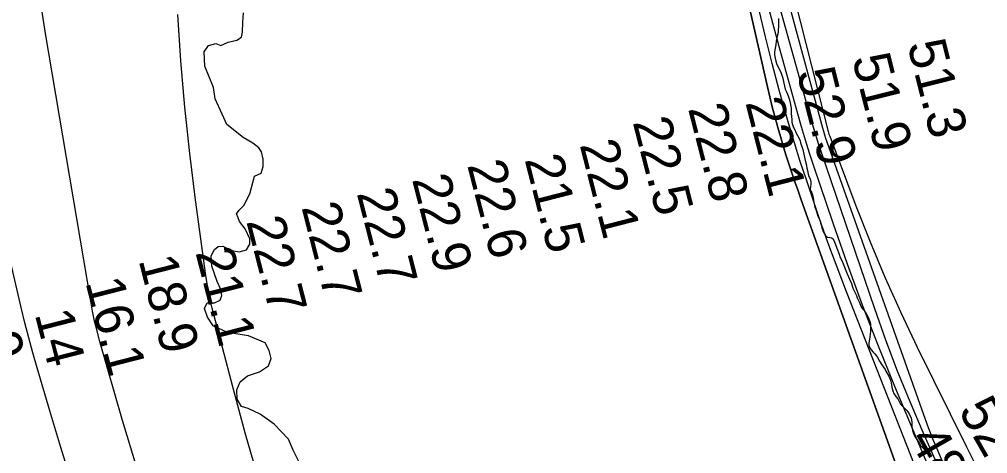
# Model space of a CAD drawing. Extents: x 3172231 to 3210228, y 940198 to 965780.
# Drawn here: x 3190025 to 3191724, y 952288 to 953050 of the extents above; entities that cross this region are included whole.
import ezdxf

# ---------------------------------------------------------------- set-up
doc = ezdxf.new("R2010")
doc.units = 0
for name, color, linetype in [('V-RIVR-EDGE', 7, 'Continuous'), ('V-RIVR-RANG', 7, 'Continuous'), ('V-SITE-VEGE', 7, 'Continuous'), ('V-TOPO-DPTH', 7, 'Continuous'), ('V-TOPO-MAJR', 7, 'Continuous'), ('V-TOPO-MINR', 7, 'Continuous'), ('V-TOPO-WATR', 7, 'Continuous')]:
    doc.layers.add(name, color=color, linetype=linetype)

msp = doc.modelspace()

# ---------------------------------------------------------------- linework, layer by layer
at = {"layer": 'V-RIVR-EDGE'}
for points in [[(3190365.09, 952930.16), (3190349.969, 952967.58), (3190348.727, 952992.794), (3190356.579, 953004.077), (3190369.192, 953007.088), (3190377.878, 953004.024), (3190390.932, 953009.643), (3190406.155, 953013.082), (3190414.426, 953018.278), (3190416.187, 953026.967), (3190416.665, 953044.788), (3190418.01, 953061.302)], [(3190516.467, 952270.812), (3190504.788, 952294.314), (3190496.577, 952313.46), (3190471.43, 952339.603), (3190447.131, 952357.05), (3190426.291, 952367.099), (3190414.129, 952370.607), (3190406.772, 952383.665), (3190406.378, 952400.184), (3190412.063, 952414.08), (3190424.695, 952424.481), (3190446.012, 952431.818), (3190461.686, 952442.211), (3190466.499, 952454.805), (3190463.056, 952468.723), (3190456.135, 952482.65), (3190426.607, 952494.894), (3190390.108, 952500.635), (3190364.926, 952512.434), (3190354.532, 952527.673), (3190349.353, 952542.9), (3190354.158, 952552.451), (3190367.199, 952552.419), (3190377.208, 952557.175), (3190379.836, 952565.428), (3190378.123, 952575.864), (3190371.638, 952589.79), (3190362.576, 952616.763), (3190361.317, 952635.022), (3190366.996, 952646.31), (3190373.529, 952651.51), (3190381.354, 952651.925), (3190397.419, 952644.496), (3190410.454, 952642.29), (3190423.067, 952645.302), (3190429.177, 952655.284), (3190429.201, 952664.847), (3190420.55, 952682.256), (3190410.585, 952695.321), (3190408.427, 952701.412), (3190405.402, 952708.809), (3190410.199, 952714.882), (3190418.478, 952723.121), (3190428.961, 952743.525), (3190437.297, 952774.801), (3190448.612, 952779.989), (3190452.118, 952791.717), (3190452.15, 952804.757), (3190449.573, 952817.369), (3190444.809, 952824.336), (3190434.397, 952832.621), (3190417.034, 952842.226), (3190388.837, 952865.334), (3190380.622, 952883.176), (3190368.084, 952910.592), (3190365.09, 952930.16)]]:
    msp.add_lwpolyline(points, dxfattribs=at)
at = {"layer": 'V-SITE-VEGE'}
for points in [[(3191356.591, 953051.266), (3191356.913, 953040.883), (3191356.153, 953027.62), (3191354.023, 953018.984), (3191352.761, 953012.121), (3191351.944, 953005.043), (3191350.259, 952996.19), (3191349.851, 952992.208), (3191349.677, 952987.346), (3191350.615, 952981.831), (3191351.993, 952976.101), (3191353.132, 952972.353)], [(3191353.132, 952972.353), (3191361.246, 952955.416), (3191364.195, 952946.827), (3191366.051, 952937.785), (3191368.578, 952927.203), (3191370.835, 952922.361), (3191372.195, 952918.62), (3191373.548, 952915.537), (3191375.365, 952910.251), (3191376.506, 952906.508), (3191378.609, 952894.154), (3191378.656, 952889.071), (3191379.144, 952884.436), (3191379.412, 952879.357), (3191380.125, 952873.84), (3191380.168, 952869.42), (3191381.089, 952865.23), (3191383.125, 952860.168), (3191385.376, 952855.77), (3191387.637, 952850.268), (3191390.109, 952845.875), (3191394.61, 952837.074), (3191394.616, 952836.413), (3191395.53, 952833.328), (3191398.256, 952825.18), (3191399.398, 952821.21), (3191403.087, 952804.894), (3191404.479, 952797.618), (3191405.622, 952793.429), (3191406.106, 952789.016), (3191407.254, 952784.385), (3191408.418, 952778.209), (3191410.003, 952774.248), (3191412.03, 952770.068), (3191413.624, 952764.78), (3191413.45, 952759.918), (3191412.594, 952756.815), (3191412.415, 952752.174), (3191413.333, 952748.648), (3191414.908, 952745.57), (3191416.27, 952741.826), (3191417.415, 952737.419), (3191418.602, 952728.592), (3191420.446, 952720.432), (3191422.033, 952716.248), (3191423.172, 952712.505), (3191425.897, 952704.796), (3191429.053, 952697.753), (3191430.659, 952691.361), (3191432.021, 952687.619), (3191432.494, 952684.31), (3191435.439, 952676.603), (3191439.701, 952669.572), (3191442.372, 952667.608), (3191446.576, 952666.986), (3191449.892, 952666.795), (3191452.562, 952664.831), (3191456.632, 952654.925), (3191458.901, 952648.54), (3191462.976, 952637.972), (3191464.797, 952632.244), (3191467.5, 952626.747), (3191470.437, 952619.704), (3191472.69, 952615.083), (3191476.995, 952603.633), (3191481.062, 952593.95), (3191484.669, 952586.473), (3191486.035, 952582.287), (3191486.952, 952578.539), (3191489.207, 952573.699), (3191493.483, 952565.344), (3191494.843, 952561.6), (3191498.229, 952554.119), (3191501.62, 952545.754), (3191504.086, 952542.242), (3191506.984, 952539.395), (3191511.473, 952531.705), (3191514.166, 952527.531), (3191517.111, 952519.608), (3191518.033, 952515.637), (3191518.127, 952505.47), (3191517.935, 952502.378), (3191516.917, 952493.088), (3191516.071, 952489.105), (3191515.026, 952482.465), (3191515.061, 952478.709), (3191515.979, 952475.182), (3191519.337, 952470.353), (3191522.471, 952466.184), (3191525.813, 952463.122), (3191528.271, 952460.494), (3191529.84, 952457.856), (3191533.888, 952450.16), (3191537.927, 952443.572), (3191543.524, 952435.668), (3191545.099, 952432.811), (3191550.483, 952424.023), (3191552.98, 952416.976), (3191554.35, 952412.129), (3191555.749, 952404.408), (3191557.352, 952398.235)], [(3191557.352, 952398.235), (3191559.165, 952393.613), (3191562.528, 952388.341), (3191566.101, 952384.175), (3191570.828, 952374.939), (3191573.728, 952371.873), (3191581.756, 952363.994), (3191583.77, 952361.363), (3191586.012, 952357.848), (3191589.615, 952350.59), (3191590.307, 952347.504), (3191590.563, 952343.529), (3191590.639, 952335.574), (3191592.031, 952328.515), (3191592.947, 952325.212), (3191594.077, 952322.35), (3191596.107, 952317.949), (3191598.126, 952314.654), (3191600.367, 952311.361), (3191602.38, 952308.727), (3191603.953, 952305.87), (3191606.644, 952301.698), (3191609.765, 952298.633), (3191616.026, 952290.738), (3191618.483, 952287.889)]]:
    msp.add_lwpolyline(points, dxfattribs=at)
at = {"layer": 'V-TOPO-DPTH'}
for points in [[(3191203.462, 953519.713), (3191337.466, 952931.069), (3191341.533, 952913.771), (3191345.762, 952896.515), (3191350.234, 952879.321), (3191354.869, 952862.167), (3191355.456, 952860.056), (3191360.037, 952844.024), (3191364.775, 952828.04), (3191369.747, 952812.127), (3191374.876, 952796.262), (3191380.178, 952780.452), (3191385.556, 952764.668), (3191391.046, 952748.923), (3191396.611, 952733.203), (3191587.703, 952199.498), (3191590.871, 952190.838), (3191594.118, 952182.209), (3191597.484, 952173.626), (3191600.929, 952165.073), (3191604.903, 952155.399), (3191606.386, 952151.693), (3191607.823, 952147.969), (3191900.391, 951453.803)], [(3190231.767, 952259.853), (3190205.631, 952346.437), (3190165.494, 952486.243), (3190160.883, 952503.383), (3190156.659, 952520.61), (3190153.015, 952537.97), (3190149.757, 952555.417), (3190070.268, 953024.604), (3190058.491, 953101.148)], [(3190231.767, 952259.853), (3190205.631, 952346.437), (3190165.494, 952486.243), (3190160.883, 952503.383), (3190156.659, 952520.61), (3190153.015, 952537.97), (3190149.757, 952555.417), (3190070.268, 953024.604), (3190058.491, 953101.148)]]:
    msp.add_lwpolyline(points, dxfattribs=at)
at = {"layer": 'V-TOPO-MAJR'}
msp.add_lwpolyline([(3192114.53, 951256.359), (3191665.676, 952203.83), (3191661.814, 952211.406), (3191658.048, 952219.029), (3191654.427, 952226.721), (3191650.903, 952234.46), (3191610.527, 952325.387), (3191587.607, 952378.907), (3191565.646, 952432.803), (3191545.123, 952487.262), (3191525.559, 952542.097), (3191431.846, 952816.197), (3191427.419, 952829.522), (3191423.144, 952842.893), (3191419.1, 952856.337), (3191415.21, 952869.828), (3191347.827, 953111.272)], dxfattribs=at)
at = {"layer": 'V-TOPO-MINR'}
for points in [[(3191725.855, 952226.302), (3191712.424, 952250.329), (3191699.565, 952274.667), (3191687.089, 952299.213), (3191600.785, 952474.11), (3191571.766, 952535.158), (3191543.956, 952596.731), (3191517.963, 952659.093), (3191493.18, 952721.979), (3191447.089, 952844.153), (3191446.299, 952846.36), (3191445.559, 952848.583), (3191444.281, 952853.091), (3191288.416, 953468.514), (3191284.405, 953485.124), (3191280.642, 953501.788), (3191277.252, 953518.532), (3191274.109, 953535.328), (3191268.98, 953564.535), (3191268.634, 953566.773), (3191268.349, 953569.017), (3191268.025, 953573.531), (3191236.306, 954411.243)], [(3191900.391, 951453.803), (3191607.823, 952147.969), (3191606.386, 952151.693), (3191604.903, 952155.399), (3191600.929, 952165.073), (3191597.484, 952173.626), (3191594.118, 952182.209), (3191590.871, 952190.838), (3191587.703, 952199.498), (3191396.611, 952733.203), (3191391.046, 952748.923), (3191385.556, 952764.668), (3191380.178, 952780.452), (3191374.876, 952796.262), (3191369.747, 952812.127), (3191364.775, 952828.04), (3191360.037, 952844.024), (3191355.456, 952860.056), (3191354.869, 952862.167), (3191350.234, 952879.321), (3191345.762, 952896.515), (3191341.533, 952913.771), (3191337.466, 952931.069), (3191203.462, 953519.713)], [(3192117.911, 951304.69), (3191669.946, 952218.075), (3191668.347, 952221.064), (3191666.799, 952224.079), (3191665.327, 952227.132), (3191663.907, 952230.21), (3191647.247, 952267.541), (3191637.795, 952289.408), (3191628.69, 952311.413), (3191620.104, 952333.627), (3191611.865, 952355.979), (3191441.855, 952834.471), (3191439.781, 952840.529), (3191437.803, 952846.615), (3191435.967, 952852.747), (3191434.225, 952858.908), (3191317.694, 953290.213)], [(3190445.334, 952239.805), (3190421.624, 952322.286), (3190399.042, 952405.103), (3190362.981, 952542.926), (3190359.539, 952557.137), (3190356.447, 952571.417), (3190353.879, 952585.801), (3190351.661, 952600.254), (3190333.733, 952733.257), (3190323.74, 952814.352), (3190314.979, 952895.567), (3190308.067, 952976.959), (3190302.387, 953058.47)], [(3192036.889, 951296), (3191694.329, 952039.925), (3191685.37, 952060.365), (3191646.42, 952146.12), (3191634.705, 952172.462), (3191623.268, 952198.922), (3191612.25, 952225.559), (3191601.51, 952252.314), (3191476.069, 952572.083), (3191459.559, 952615.134), (3191443.49, 952658.345), (3191428.082, 952701.797), (3191413.116, 952745.409), (3191405.502, 952768.158), (3191394.926, 952800.592), (3191384.685, 952833.13), (3191374.949, 952865.822), (3191365.549, 952898.617), (3191358.007, 952925.719), (3191345.555, 952972.256), (3191333.726, 953018.944), (3191322.829, 953065.858)], [(3192068.625, 951288.574), (3191643.624, 952210.693), (3191636.742, 952226.173), (3191630.038, 952241.733), (3191561.025, 952405.85), (3191532.072, 952476.836), (3191504.152, 952548.212), (3191477.778, 952620.175), (3191452.436, 952692.529), (3191418.732, 952792.197), (3191411.205, 952815.068), (3191403.927, 952838.016), (3191397.025, 952861.08), (3191390.372, 952884.221), (3191361.172, 952989.002), (3191341.073, 953064.817)], [(3190117.306, 952235.358), (3190097.258, 952299.019), (3190077.898, 952362.904), (3190055.643, 952438.553), (3190048.156, 952464.84), (3190040.973, 952491.207), (3190034.247, 952517.694), (3190027.824, 952544.261), (3189993.089, 952693.588)]]:
    msp.add_lwpolyline(points, dxfattribs=at)
at = {"layer": 'V-TOPO-WATR'}
msp.add_lwpolyline([(3190231.767, 952259.853), (3190205.631, 952346.437), (3190165.494, 952486.243), (3190160.883, 952503.383), (3190156.659, 952520.61), (3190153.015, 952537.97), (3190149.757, 952555.417), (3190070.268, 953024.604), (3190058.491, 953101.148)], dxfattribs=at)

# ---------------------------------------------------------------- texts
at = {"layer": 'V-RIVR-RANG'}
for s, rotation, p in [('51.3', 284.128326, (3191582.339, 953005.943)), ('51.9', 284.128326, (3191485.363, 952981.541)), ('52.9', 284.128326, (3191388.45, 952956.884)), ('22.8', 284.376111, (3191197.7, 952893.503)), ('22.1', 284.376111, (3191298.213, 952904.108)), ('22.5', 284.376111, (3191100.524, 952869.868)), ('22.1', 284.376111, (3191007.476, 952830.136)), ('22.6', 284.376111, (3190810.18, 952794.362)), ('21.5', 284.376111, (3190910.891, 952804.2)), ('22.9', 284.376111, (3190713.334, 952769.449)), ('22.7', 284.376111, (3190616.355, 952745.047)), ('22.7', 284.376111, (3190519.443, 952720.389)), ('22.7', 284.376111, (3190422.531, 952695.732)), ('21.1', 284.376111, (3190333.281, 952641.179)), ('18.9', 284.376111, (3190233.487, 952627.764)), ('16.1', 284.376111, (3190140.243, 952588.797)), ('14', 284.376111, (3190051.32, 952532.967)), ('9', 284.376111, (3189958.207, 952493.489)), ('52.4', 299.788326, (3191671.165, 952363.675)), ('48.3', 299.788326, (3191584.504, 952313.777))]:
    msp.add_text(s, height=67, rotation=rotation, dxfattribs=at).set_placement(p)

doc.saveas('drawing.dxf')
